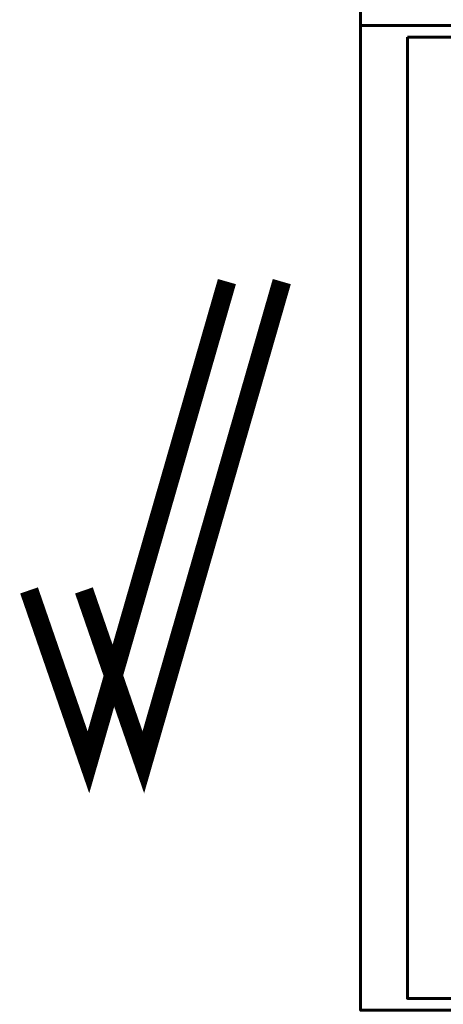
# Model space of a CAD drawing. Header units: millimetres. Extents: x 2063114 to 14983986, y -126020516 to 213791.
# Tile 527 of 656: x 2305842 to 2323923, y -467441 to -425441. Entities that reach past the tile are written whole.
import ezdxf

# ---------------------------------------------------------------- set-up
doc = ezdxf.new("R2010")
doc.units = ezdxf.units.MM
doc.layers.add('_print', color=6, linetype='Continuous', lineweight=60, plot=False)
doc.layers.add('раз.нар', color=250, linetype='Continuous', lineweight=20)

# ---------------------------------------------------------------- blocks, each defined once
blk = doc.blocks.new('*U1593')
at = {"color": 0, "ltscale": 25}
blk.add_lwpolyline([(-59400, 42000), (0, 42000), (0, 0), (-59400, 0)], close=True, dxfattribs=at)
blk = doc.blocks.new('*U1592')
at = {"color": 0, "ltscale": 25}
blk.add_lwpolyline([(-59400, 42000), (0, 42000), (0, 0), (-59400, 0)], close=True, dxfattribs=at)
at = {"color": 0, "lineweight": 60, "ltscale": 25}
blk.add_lwpolyline([(-57400, 41500), (-500, 41500), (-500, 500), (-57400, 500)], close=True, dxfattribs=at)

msp = doc.modelspace()

# ---------------------------------------------------------------- linework, layer by layer
at = {"layer": '_print', "ltscale": 100}
for points in [[(2379792.08613, -425691.31434), (2320392.08613, -425691.31434), (2320392.08613, -383691.31434), (2379792.08613, -383691.31434)], [(2379792.08613, -467691.31434), (2320392.08613, -467691.31434), (2320392.08613, -425691.31434), (2379792.08613, -425691.31434)]]:
    msp.add_lwpolyline(points, close=True, dxfattribs=at)
at = {"layer": 'раз.нар', "color": 253, "const_width": 800}
for points in [[(2306242.32926, -449786.33957), (2308776.65234, -457117.79712), (2314686.467, -436612.93013)], [(2308585.15234, -449786.33957), (2311119.47542, -457117.79712), (2317029.29008, -436612.93013)]]:
    msp.add_lwpolyline(points, dxfattribs=at)

# ---------------------------------------------------------------- block references
for name, p in [('*U1593', (2379792.08613, -425691.31434)), ('*U1592', (2379792.08613, -467691.31434))]:
    msp.add_blockref(name, p)

doc.saveas('drawing.dxf')
